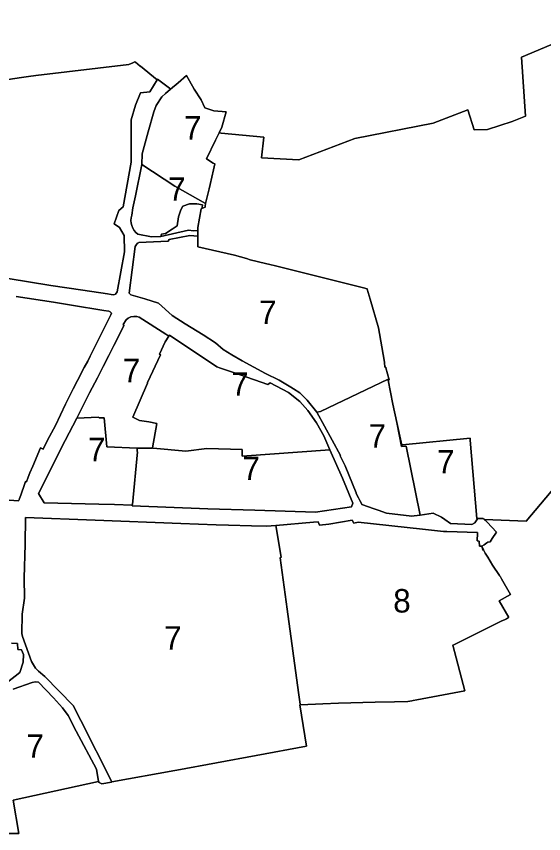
# Model space of a CAD drawing. Extents: x 598968 to 613553, y 4409678 to 4430833.
# Drawn here: x 606254.5 to 606524.1, y 4413734.2 to 4414152.4 of the extents above; entities that cross this region are included whole.
import ezdxf

# ---------------------------------------------------------------- set-up
doc = ezdxf.new("R2010")
doc.units = 0
for name, color, linetype in [('1', 7, 'Continuous'), ('Nucli Rural', 7, 'Continuous'), ('Sòl Rústic Comú', 7, 'Continuous'), ('ZONA 7. CONJUNTS AMB ORDENACIONS ESPECÍFIQUES', 7, 'Continuous'), ("ZONA 8. RECINTES AMB PATRONS D'ESTABLIMENTS RÚSTICS", 7, 'Continuous')]:
    doc.layers.add(name, color=color, linetype=linetype)

msp = doc.modelspace()

# ---------------------------------------------------------------- linework, layer by layer
at = {"layer": '1'}
for points in [[(606252.7522, 4413808.2422), (606262.5521, 4413811.5924), (606264.1521, 4413811.8724), (606265.7221, 4413811.7524), (606273.4571, 4413803.7026), (606277.9921, 4413798.7028), (606280.9021, 4413794.7029), (606284.9621, 4413786.653), (606295.3621, 4413767.2733), (606296.4521, 4413760.9734), (606296.8741, 4413760.3968), (606298.1741, 4413759.7168), (606303.1908, 4413760.6423), (606303.1944, 4413760.643), (606303.3731, 4413760.676), (606287.482, 4413792.133), (606283.5496, 4413799.751), (606269.0066, 4413814.5753), (606265.7121, 4413817.3724), (606264.2721, 4413818.8524), (606262.2821, 4413822.2923), (606257.6221, 4413835.0821), (606257.3321, 4413836.6021), (606257.372, 4413846.532), (606258.582, 4413854.722), (606258.5219, 4413865.1019), (606258.9518, 4413882.2618), (606259.1618, 4413896.0917), (606294.7415, 4413894.6123), (606338.5911, 4413892.8745), (606356.711, 4413892.3334), (606362.9959, 4413892.1586), (606374.7844, 4413891.7946), (606382.4056, 4413891.5592), (606387.2008, 4413891.9641), (606406.3506, 4413893.5944), (606408.8506, 4413893.7745), (606409.4806, 4413892.0045), (606414.3206, 4413892.5546), (606426.2504, 4413894.6748), (606427.1104, 4413893.1248), (606429.2104, 4413893.6348), (606462.2502, 4413890.0654), (606472.8501, 4413888.8756), (606474.5901, 4413888.8057), (606490.2199, 4413888.3259), (606490.2199, 4413888.0759), (606490.1334, 4413884.0078), (606491.16, 4413883.986), (606491.36, 4413881.346), (606492.45, 4413881.286), (606492.9728, 4413879.3341), (606493.4294, 4413879.4565), (606492.5797, 4413881.2819), (606493.7487, 4413882.0971), (606495.0896, 4413883.032), (606495.6196, 4413883.322), (606495.6793, 4413883.3347), (606496.6996, 4413883.552), (606497.8396, 4413885.302), (606499.9395, 4413888.572), (606495.168, 4413893.5561), (606493.6136, 4413895.1797), (606493.2362, 4413895.5739), (606490.576, 4413895.5388), (606490.3021, 4413895.5352), (606490.3127, 4413895.4151), (606488.9299, 4413893.2274), (606487.3743, 4413892.4502), (606476.5709, 4413892.9969), (606473.6613, 4413895.0118), (606471.9327, 4413896.1921), (606467.6486, 4413898.2385), (606460.9659, 4413897.2836), (606457.9288, 4413896.8669), (606456.763, 4413896.7003), (606443.8209, 4413898.223), (606439.5679, 4413899.6994), (606437.3747, 4413900.4819), (606431.18, 4413902.5982), (606430.7728, 4413903.4434), (606430.1618, 4413904.6486), (606429.4404, 4413906.1387), (606428.3166, 4413908.2841), (606428.2194, 4413908.5935), (606422.6003, 4413922.4244), (606420.0403, 4413927.5043), (606420.2203, 4413927.7043), (606416.0203, 4413935.6292), (606415.8903, 4413935.6542), (606408.2103, 4413949.844), (606403.1202, 4413956.1337), (606399.4003, 4413959.7936), (606396.2465, 4413961.8752), (606394.8703, 4413962.7835), (606388.8304, 4413966.2734), (606381.9603, 4413969.7181), (606369.9316, 4413976.1342), (606364.6255, 4413979.2829), (606360.1705, 4413981.9728), (606356.3805, 4413985.3827), (606349.9156, 4413989.5325), (606340.7406, 4413995.1123), (606334.0607, 4413999.4522), (606327.1907, 4414005.752), (606320.0907, 4414007.8569), (606312.9908, 4414009.9617), (606312.1008, 4414010.7717), (606315.2606, 4414034.6616), (606315.915, 4414035.7673), (606316.3506, 4414036.3216), (606316.8606, 4414036.6216), (606317.1156, 4414036.6616), (606332.1063, 4414037.4804), (606332.6605, 4414038.2518), (606343.1704, 4414040.232), (606347.2092, 4414040.0233), (606347.3172, 4414040.0059), (606347.3, 4414042.8251), (606345.1165, 4414042.7759), (606342.5088, 4414043.1102), (606328.4215, 4414039.712), (606323.6006, 4414039.5517), (606316.6147, 4414041.0132), (606315.581, 4414041.8965), (606314.697, 4414042.9297), (606313.9845, 4414044.0878), (606313.4607, 4414045.3425), (606313.1383, 4414046.6635), (606313.0253, 4414048.0185), (606313.1244, 4414049.3747), (606313.4331, 4414050.6989), (606314.0206, 4414054.4714), (606315.4105, 4414060.6714), (606318.6704, 4414076.5514), (606318.7204, 4414082.1514), (606321.9203, 4414093.4013), (606324.7888, 4414103.502), (606325.9202, 4414106.8413), (606328.8102, 4414111.2013), (606330.7801, 4414113.0313), (606333.2572, 4414115.1218), (606332.7506, 4414115.6708), (606326.6754, 4414120.3515), (606326.4398, 4414119.9413), (606322.6788, 4414113.8402), (606317.9444, 4414113.2211), (606315.3453, 4414106.9211), (606313.1266, 4414099.5007), (606313.2516, 4414077.7473), (606309.0674, 4414054.9891), (606306.85, 4414053.0197), (606304.4849, 4414046.3238), (606307.2936, 4414044.4037), (606309.6268, 4414040.294), (606309.7844, 4414031.9439), (606305.989, 4414011.5472), (606305.1742, 4414010.3065), (606304.2431, 4414009.9964), (606302.8666, 4414010.1055), (606301.0592, 4414010.4727), (606288.4888, 4414012.3475), (606272.0411, 4414014.7709), (606174.3117, 4414030.7141)], [(606254.3112, 4414009.0206), (606273.5293, 4414006.1449), (606286.7622, 4414003.9927), (606295.049, 4414002.6515), (606299.2444, 4414001.9732), (606301.7908, 4414001.5615), (606302.5108, 4414001.1816), (606303.0908, 4414000.5316), (606302.8408, 4413999.7516), (606292.281, 4413978.5315), (606291.0311, 4413976.0215), (606289.0811, 4413972.7015), (606285.6511, 4413966.0315), (606283.5612, 4413961.8815), (606279.5313, 4413953.9215), (606274.4813, 4413943.1415), (606270.3314, 4413935.5415), (606268.2215, 4413931.0315), (606266.8815, 4413931.6115), (606262.8715, 4413922.2415), (606261.4016, 4413918.8215), (606260.4716, 4413916.6315), (606259.5916, 4413914.3315), (606259.1916, 4413914.4915), (606258.8016, 4413913.4015), (606256.6936, 4413907.4662), (606256.0511, 4413905.6573), (606255.8217, 4413905.0115), (606255.7217, 4413904.8415), (606255.4917, 4413904.6215), (606241.1724, 4413905.5894)], [(606251.9721, 4413831.7721), (606255.0121, 4413831.6221), (606255.2021, 4413828.4221), (606257.1121, 4413828.3222), (606258.1021, 4413825.9622), (606257.8721, 4413821.9522), (606256.2522, 4413816.6722), (606243.5122, 4413806.7921)]]:
    msp.add_lwpolyline(points, dxfattribs=at)
for points in [[(606349.2998, 4414054.0392), (606349.4102, 4414054.682), (606349.6503, 4414056.082), (606346.8055, 4414056.4893), (606342.9603, 4414056.5619), (606339.6803, 4414055.2718), (606338.5904, 4414053.3918), (606337.8541, 4414051.3804), (606337.3044, 4414049.8781), (606336.6505, 4414045.2219), (606334.1151, 4414043.5504), (606330.8105, 4414041.3718), (606328.6305, 4414040.9417), (606328.4215, 4414039.712), (606342.5088, 4414043.1102), (606345.1165, 4414042.7759), (606347.3, 4414042.8251), (606347.2906, 4414044.3642), (606348.9505, 4414053.8841)], [(606279.3714, 4413935.4417), (606285.3213, 4413946.8167), (606289.2612, 4413954.7517), (606291.9069, 4413959.8844), (606295.8811, 4413967.4717), (606298.8061, 4413973.2167), (606301.731, 4413978.9617), (606304.3005, 4413984.002), (606307.1909, 4413989.6718), (606309.3409, 4413994.2618), (606309.1409, 4413994.6918), (606310.5509, 4413997.1218), (606311.6309, 4413998.0318), (606312.9508, 4413998.6918), (606314.5308, 4413998.9418), (606316.0208, 4413998.8618), (606317.3408, 4413998.4419), (606330.9207, 4413989.8322), (606332.4858, 4413988.7823), (606332.8162, 4413989.3077), (606356.9507, 4413973.0829), (606358.8507, 4413972.3429), (606365.0056, 4413970.423), (606368.94, 4413969.0541), (606383.0261, 4413964.1218), (606384.2855, 4413964.9522), (606393.5951, 4413959.893), (606399.4972, 4413955.3214), (606403.5764, 4413950.8029), (606407.9854, 4413944.3994), (606411.6776, 4413937.7457), (606414.7172, 4413930.6742), (606421.3122, 4413916.1839), (606426.495, 4413903.3297), (606425.8228, 4413901.5295), (606407.4414, 4413898.6628), (606376.4011, 4413899.8054), (606352.3039, 4413900.5268), (606313.7314, 4413901.9627), (606313.768, 4413902.3063), (606304.6614, 4413902.6424), (606296.7114, 4413902.7723), (606268.682, 4413903.4846), (606265.7626, 4413908.2466)]]:
    msp.add_lwpolyline(points, close=True, dxfattribs=at)
at = {"layer": 'Nucli Rural'}
msp.add_lwpolyline([(606227.1711, 4414116.7942), (606257.1031, 4414121.158), (606260.7424, 4414121.6886), (606264.4041, 4414122.1269), (606311.9674, 4414127.8204), (606313.9625, 4414128.7222), (606315.0752, 4414129.2251), (606315.3148, 4414129.0307), (606317.8403, 4414126.982), (606317.9977, 4414126.8708), (606326.4398, 4414119.9413), (606326.6754, 4414120.3515), (606332.7506, 4414115.6708), (606333.2572, 4414115.1218), (606337.2233, 4414118.4689), (606341.4809, 4414122.1342), (606345.4777, 4414115.117), (606349.0206, 4414109.6407), (606350.9202, 4414105.681), (606355.4071, 4414104.0776), (606361.6911, 4414103.5687), (606359.6116, 4414095.7023), (606358.1515, 4414092.7611), (606359.2291, 4414092.6096), (606381.0485, 4414090.5528), (606379.7687, 4414080.0828), (606398.9785, 4414078.9928), (606427.5267, 4414089.9726), (606467.5887, 4414097.8528), (606485.4185, 4414104.5928), (606488.5987, 4414094.453), (606495.4387, 4414094.5428), (606507.9885, 4414098.6228), (606514.8887, 4414101.4128), (606512.7487, 4414131.633), (606562.2987, 4414152.443)], dxfattribs=at)
at = {"layer": 'Sòl Rústic Comú'}
for points in [[(606562.2987, 4414152.443), (606512.7487, 4414131.633), (606514.8887, 4414101.4128), (606507.9885, 4414098.6228), (606495.4387, 4414094.5428), (606488.5987, 4414094.453), (606485.4185, 4414104.5928), (606467.5887, 4414097.8528), (606427.5267, 4414089.9726), (606398.9785, 4414078.9928), (606379.7687, 4414080.0828), (606381.0485, 4414090.5528), (606359.2291, 4414092.6096), (606358.1515, 4414092.7611), (606356.33, 4414089.092), (606351.6501, 4414079.522), (606355.1401, 4414077.302), (606355.9835, 4414076.8984), (606355.2867, 4414073.8798), (606354.395, 4414070.1554), (606353.5086, 4414066.4405), (606352.9881, 4414064.2588), (606351.1904, 4414056.7241), (606351.1881, 4414056.6975), (606351.0726, 4414055.3968), (606351.0198, 4414054.8026), (606349.2998, 4414054.0392), (606348.9505, 4414053.8841), (606347.2906, 4414044.3642), (606347.3, 4414042.8251), (606347.3172, 4414040.0059), (606347.2092, 4414040.0233), (606347.2092, 4414034.4231), (606365.9995, 4414030.2428), (606372.2162, 4414028.4958), (606374.0861, 4414027.8165), (606381.9458, 4414026.0014), (606384.1605, 4414025.4227), (606386.9715, 4414024.7248), (606402.753, 4414020.7881), (606431.9755, 4414013.4984), (606433.8281, 4414013.0217), (606433.9037, 4414012.7641), (606435.3675, 4414007.7765), (606439.6695, 4413993.1183), (606442.5396, 4413976.5786), (606442.6717, 4413975.2687), (606442.9096, 4413972.9088), (606443.1951, 4413972.9391), (606443.3796, 4413972.9588), (606443.4853, 4413972.5672), (606443.4978, 4413972.521), (606445.1296, 4413966.4789), (606444.6672, 4413966.3412), (606444.6596, 4413966.3389), (606446.9298, 4413953.9492), (606448.9787, 4413944.6766), (606451.5386, 4413933.0919), (606452.0217, 4413933.1416), (606486.4992, 4413936.6908), (606486.5375, 4413936.2443), (606486.5929, 4413935.5991), (606490.0296, 4413895.5316), (606490.3021, 4413895.5352), (606490.576, 4413895.5388), (606493.2362, 4413895.5739), (606493.6136, 4413895.1797), (606493.8167, 4413895.1824), (606493.9591, 4413895.0336), (606515.2353, 4413894.193), (606532.6107, 4413914.693)], [(606532.6107, 4413914.693), (606515.2353, 4413894.193), (606493.9591, 4413895.0336), (606493.8167, 4413895.1824), (606493.6136, 4413895.1797), (606495.168, 4413893.5561), (606499.9395, 4413888.572), (606497.8396, 4413885.302), (606496.6996, 4413883.552), (606495.6793, 4413883.3347), (606495.6196, 4413883.322), (606495.0896, 4413883.032), (606493.7487, 4413882.0971), (606492.5797, 4413881.2819), (606493.4294, 4413879.4565), (606494.2139, 4413877.7713), (606495.5049, 4413875.675), (606497.9697, 4413871.6622), (606501.5254, 4413866.289), (606501.6139, 4413866.1552), (606501.9797, 4413865.6024), (606502.5627, 4413864.5887), (606507.1986, 4413856.5278), (606501.4182, 4413853.3249), (606506.2906, 4413844.8665), (606506.1091, 4413844.7595), (606505.1715, 4413844.2066), (606504.4198, 4413843.8438), (606502.4499, 4413842.8928), (606479.9345, 4413831.7067), (606478.5374, 4413831.0129), (606477.7304, 4413830.6122), (606477.727, 4413830.6105), (606483.7903, 4413807.3871), (606459.3532, 4413802.7296), (606457.3875, 4413802.3728), (606457.3784, 4413802.3711), (606456.721, 4413802.2518), (606454.6411, 4413801.8618), (606447.8689, 4413801.6976), (606437.9514, 4413801.6012), (606419.1998, 4413801.0714), (606411.1885, 4413800.6691), (606399.7197, 4413800.0933), (606399.452, 4413800.0798), (606402.8016, 4413778.9356), (606377.1301, 4413774.1852), (606336.47, 4413766.7791), (606335.426, 4413766.5889), (606303.3731, 4413760.676), (606303.1944, 4413760.643), (606303.1908, 4413760.6423), (606298.1741, 4413759.7168), (606296.8741, 4413760.3968), (606296.4521, 4413760.9734), (606252.8225, 4413751.3327), (606255.6526, 4413734.2529), (606246.5526, 4413734.2427)]]:
    msp.add_lwpolyline(points, dxfattribs=at)
at = {"layer": 'ZONA 7. CONJUNTS AMB ORDENACIONS ESPECÍFIQUES'}
for points in [[(606174.3117, 4414030.7141), (606272.0411, 4414014.7709), (606288.4888, 4414012.3475), (606301.0592, 4414010.4727), (606302.8666, 4414010.1055), (606304.2431, 4414009.9964), (606305.1742, 4414010.3065), (606305.989, 4414011.5472), (606309.7844, 4414031.9439), (606309.6268, 4414040.294), (606307.2936, 4414044.4037), (606304.4849, 4414046.3238), (606306.85, 4414053.0197), (606309.0674, 4414054.9891), (606313.2516, 4414077.7473), (606313.1266, 4414099.5007), (606315.3453, 4414106.9211), (606317.9444, 4414113.2211), (606322.6788, 4414113.8402), (606326.4398, 4414119.9413), (606317.9977, 4414126.8708), (606317.8403, 4414126.982), (606315.3148, 4414129.0307), (606315.0752, 4414129.2251), (606313.9625, 4414128.7222), (606311.9674, 4414127.8204), (606264.4041, 4414122.1269), (606260.7424, 4414121.6886), (606257.1031, 4414121.158), (606227.1711, 4414116.7942)], [(606241.1724, 4413905.5894), (606255.4917, 4413904.6215), (606255.7217, 4413904.8415), (606255.8217, 4413905.0115), (606256.0511, 4413905.6573), (606256.6936, 4413907.4662), (606258.8016, 4413913.4015), (606259.1916, 4413914.4915), (606259.5916, 4413914.3315), (606260.4716, 4413916.6315), (606261.4016, 4413918.8215), (606262.8715, 4413922.2415), (606266.8815, 4413931.6115), (606268.2215, 4413931.0315), (606270.3314, 4413935.5415), (606274.4813, 4413943.1415), (606279.5313, 4413953.9215), (606283.5612, 4413961.8815), (606285.6511, 4413966.0315), (606289.0811, 4413972.7015), (606291.0311, 4413976.0215), (606292.281, 4413978.5315), (606302.8408, 4413999.7516), (606303.0908, 4414000.5316), (606302.5108, 4414001.1816), (606301.7908, 4414001.5615), (606299.2444, 4414001.9732), (606295.049, 4414002.6515), (606286.7622, 4414003.9927), (606273.5293, 4414006.1449), (606254.3112, 4414009.0206)], [(606246.5526, 4413734.2427), (606255.6526, 4413734.2529), (606252.8225, 4413751.3327), (606296.4521, 4413760.9734), (606295.3621, 4413767.2733), (606284.9621, 4413786.653), (606280.9021, 4413794.7029), (606277.9921, 4413798.7028), (606273.4571, 4413803.7026), (606265.7221, 4413811.7524), (606264.1521, 4413811.8724), (606262.5521, 4413811.5924), (606252.7522, 4413808.2422)]]:
    msp.add_lwpolyline(points, dxfattribs=at)
for points in [[(606358.1515, 4414092.7611), (606359.6116, 4414095.7023), (606361.6911, 4414103.5687), (606355.4071, 4414104.0776), (606350.9202, 4414105.681), (606349.0206, 4414109.6407), (606345.4777, 4414115.117), (606341.4809, 4414122.1342), (606337.2233, 4414118.4689), (606333.2572, 4414115.1218), (606330.7801, 4414113.0313), (606328.8102, 4414111.2013), (606325.9202, 4414106.8413), (606324.7888, 4414103.502), (606321.9203, 4414093.4013), (606318.7204, 4414082.1514), (606318.6704, 4414076.5514), (606335.5003, 4414065.5817), (606351.1881, 4414056.6975), (606351.1904, 4414056.7241), (606352.9881, 4414064.2588), (606353.5086, 4414066.4405), (606354.395, 4414070.1554), (606355.2867, 4414073.8798), (606355.9835, 4414076.8984), (606355.1401, 4414077.302), (606351.6501, 4414079.522), (606356.33, 4414089.092)], [(606351.1881, 4414056.6975), (606335.5003, 4414065.5817), (606318.6704, 4414076.5514), (606315.4105, 4414060.6714), (606314.0206, 4414054.4714), (606313.4331, 4414050.6989), (606313.1244, 4414049.3747), (606313.0253, 4414048.0185), (606313.1383, 4414046.6635), (606313.4607, 4414045.3425), (606313.9845, 4414044.0878), (606314.697, 4414042.9297), (606315.581, 4414041.8965), (606316.6147, 4414041.0132), (606323.6006, 4414039.5517), (606328.4215, 4414039.712), (606328.6305, 4414040.9417), (606330.8105, 4414041.3718), (606334.1151, 4414043.5504), (606336.6505, 4414045.2219), (606337.3044, 4414049.8781), (606337.8541, 4414051.3804), (606338.5904, 4414053.3918), (606339.6803, 4414055.2718), (606342.9603, 4414056.5619), (606346.8055, 4414056.4893), (606349.6503, 4414056.082), (606349.4102, 4414054.682), (606349.2998, 4414054.0392), (606351.0198, 4414054.8026), (606351.0726, 4414055.3968)], [(606347.2092, 4414040.0233), (606343.1704, 4414040.232), (606332.6605, 4414038.2518), (606332.1063, 4414037.4804), (606317.1156, 4414036.6616), (606316.8606, 4414036.6216), (606316.3506, 4414036.3216), (606315.915, 4414035.7673), (606315.2606, 4414034.6616), (606312.1008, 4414010.7717), (606312.9908, 4414009.9617), (606320.0907, 4414007.8569), (606327.1907, 4414005.752), (606334.0607, 4413999.4522), (606340.7406, 4413995.1123), (606349.9156, 4413989.5325), (606356.3805, 4413985.3827), (606360.1705, 4413981.9728), (606364.6255, 4413979.2829), (606369.9316, 4413976.1342), (606381.9603, 4413969.7181), (606388.8304, 4413966.2734), (606394.8703, 4413962.7835), (606396.2465, 4413961.8752), (606399.4003, 4413959.7936), (606403.1202, 4413956.1337), (606408.2103, 4413949.844), (606409.9603, 4413950.254), (606433.1555, 4413961.3019), (606444.5865, 4413966.7465), (606444.6672, 4413966.3412), (606445.1296, 4413966.4789), (606443.4978, 4413972.521), (606443.4853, 4413972.5672), (606443.3796, 4413972.9588), (606443.1951, 4413972.9391), (606442.9096, 4413972.9088), (606442.6717, 4413975.2687), (606442.5396, 4413976.5786), (606439.6695, 4413993.1183), (606435.3675, 4414007.7765), (606433.9037, 4414012.7641), (606433.8281, 4414013.0217), (606431.9755, 4414013.4984), (606402.753, 4414020.7881), (606386.9715, 4414024.7248), (606384.1605, 4414025.4227), (606381.9458, 4414026.0014), (606374.0861, 4414027.8165), (606372.2162, 4414028.4958), (606365.9995, 4414030.2428), (606347.2092, 4414034.4231)], [(606332.4858, 4413988.7823), (606330.9207, 4413989.8322), (606317.3408, 4413998.4419), (606316.0208, 4413998.8618), (606314.5308, 4413998.9418), (606312.9508, 4413998.6918), (606311.6309, 4413998.0318), (606310.5509, 4413997.1218), (606309.1409, 4413994.6918), (606309.3409, 4413994.2618), (606307.1909, 4413989.6718), (606304.3005, 4413984.002), (606301.731, 4413978.9617), (606298.8061, 4413973.2167), (606295.8811, 4413967.4717), (606291.9069, 4413959.8844), (606289.2612, 4413954.7517), (606285.3213, 4413946.8167), (606296.5312, 4413947.3319), (606296.7312, 4413947.0319), (606299.2912, 4413947.052), (606300.7113, 4413932.2221), (606316.3111, 4413931.5724), (606324.0708, 4413931.5202), (606324.082, 4413931.5816), (606326.3511, 4413944.0626), (606322.2011, 4413944.8925), (606317.4612, 4413945.7224), (606314.0012, 4413947.3523), (606321.4709, 4413964.8122), (606321.6048, 4413965.0991), (606328.1809, 4413979.1923), (606327.7009, 4413979.5923), (606330.5109, 4413985.8723)], [(606414.7172, 4413930.6742), (606411.6776, 4413937.7457), (606407.9854, 4413944.3994), (606403.5764, 4413950.8029), (606399.4972, 4413955.3214), (606393.5951, 4413959.893), (606384.2855, 4413964.9522), (606383.0261, 4413964.1218), (606368.94, 4413969.0541), (606365.0056, 4413970.423), (606358.8507, 4413972.3429), (606356.9507, 4413973.0829), (606332.8162, 4413989.3077), (606332.4858, 4413988.7823), (606330.5109, 4413985.8723), (606327.7009, 4413979.5923), (606328.1809, 4413979.1923), (606321.6048, 4413965.0991), (606321.4709, 4413964.8122), (606314.0012, 4413947.3523), (606317.4612, 4413945.7224), (606322.2011, 4413944.8925), (606326.3511, 4413944.0626), (606324.082, 4413931.5816), (606324.4196, 4413931.5202), (606341.0522, 4413929.8933), (606351.8513, 4413931.2639), (606369.9822, 4413930.7884), (606369.9838, 4413927.3207)], [(606444.6672, 4413966.3412), (606444.5865, 4413966.7465), (606433.1555, 4413961.3019), (606409.9603, 4413950.254), (606408.2103, 4413949.844), (606415.8903, 4413935.6542), (606416.0203, 4413935.6292), (606420.2203, 4413927.7043), (606420.0403, 4413927.5043), (606422.6003, 4413922.4244), (606428.2194, 4413908.5935), (606428.3166, 4413908.2841), (606429.4404, 4413906.1387), (606430.1618, 4413904.6486), (606430.7728, 4413903.4434), (606431.18, 4413902.5982), (606437.3747, 4413900.4819), (606439.5679, 4413899.6994), (606443.8209, 4413898.223), (606456.763, 4413896.7003), (606457.9288, 4413896.8669), (606460.9659, 4413897.2836), (606453.8884, 4413932.5007), (606451.4227, 4413932.3963), (606448.9787, 4413944.6766), (606446.9298, 4413953.9492), (606444.6596, 4413966.3389)], [(606316.3111, 4413931.5724), (606300.7113, 4413932.2221), (606299.2912, 4413947.052), (606296.7312, 4413947.0319), (606296.5312, 4413947.3319), (606285.3213, 4413946.8167), (606279.3714, 4413935.4417), (606265.7626, 4413908.2466), (606268.682, 4413903.4846), (606296.7114, 4413902.7723), (606304.6614, 4413902.6424), (606313.768, 4413902.3063), (606313.8098, 4413902.7263), (606316.4111, 4413929.5924), (606316.274, 4413929.7117), (606316.1812, 4413929.7925), (606316.3108, 4413931.5673)], [(606490.3021, 4413895.5352), (606490.0296, 4413895.5316), (606486.5929, 4413935.5991), (606486.5375, 4413936.2443), (606486.4992, 4413936.6908), (606452.0217, 4413933.1416), (606451.5386, 4413933.0919), (606448.9787, 4413944.6766), (606451.4227, 4413932.3963), (606453.8884, 4413932.5007), (606460.9659, 4413897.2836), (606467.6486, 4413898.2385), (606471.9327, 4413896.1921), (606473.6613, 4413895.0118), (606476.5709, 4413892.9969), (606487.3743, 4413892.4502), (606488.9299, 4413893.2274), (606490.3127, 4413895.4151)], [(606414.7172, 4413930.6742), (606369.9838, 4413927.3207), (606369.9822, 4413930.7884), (606351.8513, 4413931.2639), (606341.0522, 4413929.8933), (606324.4196, 4413931.5202), (606324.082, 4413931.5816), (606324.0708, 4413931.5202), (606316.3111, 4413931.5724), (606316.3108, 4413931.5673), (606316.1812, 4413929.7925), (606316.274, 4413929.7117), (606316.4111, 4413929.5924), (606313.8098, 4413902.7263), (606313.768, 4413902.3063), (606313.7314, 4413901.9627), (606352.3039, 4413900.5268), (606376.4011, 4413899.8054), (606407.4414, 4413898.6628), (606425.8228, 4413901.5295), (606426.495, 4413903.3297), (606421.3122, 4413916.1839)], [(606387.2008, 4413891.9641), (606382.4056, 4413891.5592), (606374.7844, 4413891.7946), (606362.9959, 4413892.1586), (606356.711, 4413892.3334), (606338.5911, 4413892.8745), (606294.7415, 4413894.6123), (606259.1618, 4413896.0917), (606258.9518, 4413882.2618), (606258.5219, 4413865.1019), (606258.582, 4413854.722), (606257.372, 4413846.532), (606257.3321, 4413836.6021), (606257.6221, 4413835.0821), (606262.2821, 4413822.2923), (606264.2721, 4413818.8524), (606265.7121, 4413817.3724), (606269.0066, 4413814.5753), (606283.5496, 4413799.751), (606287.482, 4413792.133), (606303.3731, 4413760.676), (606335.426, 4413766.5889), (606336.47, 4413766.7791), (606377.1301, 4413774.1852), (606402.8016, 4413778.9356), (606399.452, 4413800.0798), (606399.7197, 4413800.0933), (606399.6663, 4413800.428), (606398.711, 4413806.4248), (606392.9736, 4413849.0843), (606389.4309, 4413875.4243), (606389.9109, 4413875.7343)]]:
    msp.add_lwpolyline(points, close=True, dxfattribs=at)
at = {"layer": "ZONA 8. RECINTES AMB PATRONS D'ESTABLIMENTS RÚSTICS"}
msp.add_lwpolyline([(606493.4294, 4413879.4565), (606492.9728, 4413879.3341), (606492.45, 4413881.286), (606491.36, 4413881.346), (606491.16, 4413883.986), (606490.1334, 4413884.0078), (606490.2199, 4413888.0759), (606490.2199, 4413888.3259), (606474.5901, 4413888.8057), (606472.8501, 4413888.8756), (606462.2502, 4413890.0654), (606429.2104, 4413893.6348), (606427.1104, 4413893.1248), (606426.2504, 4413894.6748), (606414.3206, 4413892.5546), (606409.4806, 4413892.0045), (606408.8506, 4413893.7745), (606406.3506, 4413893.5944), (606387.2008, 4413891.9641), (606389.9109, 4413875.7343), (606389.4309, 4413875.4243), (606392.9736, 4413849.0843), (606398.711, 4413806.4248), (606399.6663, 4413800.428), (606399.7197, 4413800.0933), (606411.1885, 4413800.6691), (606419.1998, 4413801.0714), (606437.9514, 4413801.6012), (606447.8689, 4413801.6976), (606454.6411, 4413801.8618), (606456.721, 4413802.2518), (606457.3784, 4413802.3711), (606457.3875, 4413802.3728), (606459.3532, 4413802.7296), (606483.7903, 4413807.3871), (606477.727, 4413830.6105), (606477.7304, 4413830.6122), (606478.5374, 4413831.0129), (606479.9345, 4413831.7067), (606502.4499, 4413842.8928), (606504.4198, 4413843.8438), (606505.1715, 4413844.2066), (606506.1091, 4413844.7595), (606506.2906, 4413844.8665), (606501.4182, 4413853.3249), (606507.1986, 4413856.5278), (606502.5627, 4413864.5887), (606501.9797, 4413865.6024), (606501.6139, 4413866.1552), (606501.5254, 4413866.289), (606497.9697, 4413871.6622), (606495.5049, 4413875.675), (606494.2139, 4413877.7713)], close=True, dxfattribs=at)
msp.add_lwpolyline([(606243.5122, 4413806.7921), (606256.2522, 4413816.6722), (606257.8721, 4413821.9522), (606258.1021, 4413825.9622), (606257.1121, 4413828.3222), (606255.2021, 4413828.4221), (606255.0121, 4413831.6221), (606251.9721, 4413831.7721)], dxfattribs=at)

# ---------------------------------------------------------------- texts
at = {"layer": 'ZONA 7. CONJUNTS AMB ORDENACIONS ESPECÍFIQUES'}
for p in [(606340.1808, 4414089.4158), (606332.1067, 4414058.0515), (606378.6152, 4413995.038), (606308.9035, 4413965.231), (606364.3592, 4413958.3142), (606434.5881, 4413931.7234), (606291.0869, 4413924.8191), (606469.6457, 4413918.5634), (606370.1132, 4413915.1222), (606330.0669, 4413828.3839), (606259.6307, 4413773.0576)]:
    msp.add_text('7', height=12, dxfattribs=at).set_placement(p)
at = {"layer": "ZONA 8. RECINTES AMB PATRONS D'ESTABLIMENTS RÚSTICS"}
msp.add_text('8', height=12, dxfattribs=at).set_placement((606447.1997, 4413847.384))

doc.saveas('drawing.dxf')
